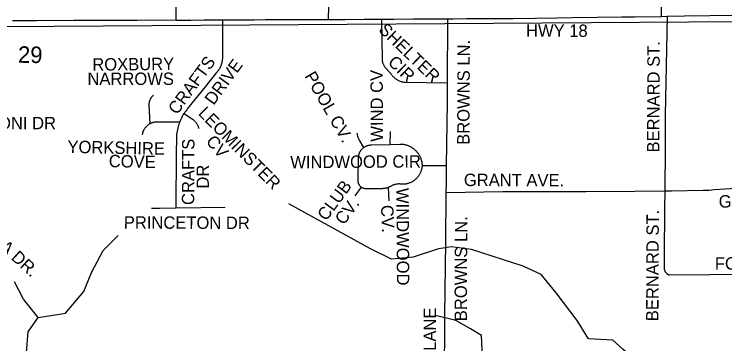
# Model space of a CAD drawing. Extents: x 1670563 to 1761545, y 515755 to 578944.
# Drawn here: x 1699015 to 1703320, y 542198 to 544193 of the extents above; entities that cross this region are included whole.
import ezdxf

# ---------------------------------------------------------------- set-up
doc = ezdxf.new("R2010")
doc.units = 0
for name, color, linetype in [('5_sectionlines', 7, 'Continuous'), ('62_text', 7, 'Continuous'), ('SHP_LINE', 7, 'Continuous'), ('STREETCL', 7, 'Continuous'), ('STRNAMES', 7, 'Continuous')]:
    doc.layers.add(name, color=color, linetype=linetype)

msp = doc.modelspace()

# ---------------------------------------------------------------- linework, layer by layer
at = {"layer": '5_sectionlines'}
msp.add_lwpolyline([(1685823.9, 543970.2), (1688486.3, 544044.1), (1693687.1, 544103.2), (1698961.5, 544118.1), (1704285.9, 544155), (1709574.3, 544171.9), (1714958.5, 544246.7), (1716656.1, 544265.6)], dxfattribs=at)
at = {"layer": 'SHP_LINE'}
for points in [[(1703132, 541701), (1703038, 541891), (1702884, 542008), (1702704, 542164), (1702642, 542221), (1702494, 542228), (1702426, 542339), (1702298, 542507), (1702207, 542618), (1702098, 542669), (1701785, 542769), (1701665, 542785), (1701585, 542773), (1701433, 542722), (1701301, 542710), (1701174, 542773), (1700679, 543046)], [(1699159, 542357), (1699326, 542383), (1699436, 542514), (1699483, 542630), (1699553, 542763), (1699644, 542854)], [(1699159, 542357), (1699072, 542468), (1699017, 542574)], [(1699089, 542146), (1699100, 542270), (1699159, 542357)], [(1703132, 541701), (1702909, 541693), (1702721, 541679), (1702551, 541695), (1702360, 541726), (1702102, 541870), (1701894, 541957), (1701856, 542029), (1701847, 542248), (1701779, 542288), (1701690, 542340), (1701567, 542369)]]:
    msp.add_lwpolyline(points, dxfattribs=at)
at = {"layer": 'STREETCL'}
for points in [[(1699995.7, 544157.9), (1700000.4, 544502.6)], [(1700924.6, 544497.9), (1700916.5, 544161.1)], [(1702936.8, 544180.2), (1702934.9, 544370.2)], [(1700276.5, 544158.8), (1700468.9, 544159.8), (1700537.8, 544160.3), (1700718.1, 544160.3), (1700806.7, 544160.7), (1700916.5, 544161.1)], [(1700916.5, 544161.1), (1701022.8, 544161.6), (1701134.4, 544163.2), (1701240.4, 544163.2)], [(1701240.4, 544163.2), (1701314, 544163.2), (1701434.1, 544164.8), (1701642.4, 544165.5)], [(1701240.4, 544163.2), (1701243.7, 543921.7), (1701243.9, 543918.6), (1701244.2, 543915.6), (1701244.7, 543912.6), (1701245.2, 543909.6), (1701245.8, 543906.6), (1701246.5, 543903.7), (1701247.3, 543900.7), (1701248.2, 543897.8), (1701249.2, 543895), (1701250.3, 543892.1), (1701251.5, 543889.3), (1701252.8, 543886.6), (1701254.2, 543883.9), (1701255.7, 543881.2), (1701257.2, 543878.6), (1701258.9, 543876), (1701260.6, 543873.5), (1701262.4, 543871.1), (1701264.3, 543868.7), (1701266.3, 543866.4), (1701268.4, 543864.2), (1701302.6, 543825.9), (1701304.9, 543822.9), (1701307.3, 543819.9), (1701309.8, 543817.1), (1701312.4, 543814.3), (1701315.1, 543811.7), (1701317.9, 543809.1), (1701320.8, 543806.7), (1701323.8, 543804.3), (1701326.8, 543802), (1701329.9, 543799.9), (1701333.1, 543797.8), (1701336.3, 543795.9), (1701339.7, 543794.1), (1701343, 543792.4), (1701346.5, 543790.8), (1701350, 543789.3), (1701353.5, 543788), (1701357.1, 543786.7), (1701360.7, 543785.6), (1701364.4, 543784.7), (1701368.1, 543783.8), (1701371.8, 543783.1), (1701375.5, 543782.5), (1701379.3, 543782.1), (1701640, 543778.4)], [(1701640, 543778.4), (1701642.4, 544165.5)], [(1701642.4, 544165.5), (1701675.2, 544165.6), (1701754.8, 544166.5), (1702037.3, 544166.8), (1702305.5, 544170.4), (1702396.9, 544172.5), (1702695.5, 544177), (1702775.1, 544177.8), (1702936.8, 544180.2)], [(1702936.8, 544180.2), (1702970.5, 544180.7)], [(1702970.5, 544180.7), (1702959.9, 543583), (1702959.9, 543386.1), (1702956.8, 543121.4)], [(1702970.5, 544180.7), (1703076.9, 544182.3), (1703384.5, 544188.1), (1703434.5, 544188.3)], [(1699004.2, 544155.1), (1699101.2, 544155.6), (1699150.8, 544156), (1699376.4, 544156.4), (1699506, 544157.2), (1699759.8, 544156.9), (1699836.1, 544158.2), (1699995.7, 544157.9)], [(1699995.7, 544157.9), (1700084.6, 544157.8), (1700162.9, 544158.2), (1700276.5, 544158.8)], [(1700276.5, 544158.8), (1700276.5, 543927.6), (1700276.2, 543922.8), (1700275.8, 543917.9), (1700275.2, 543913.2), (1700274.4, 543908.4), (1700273.5, 543903.7), (1700272.4, 543899), (1700271.2, 543894.3), (1700269.7, 543889.7), (1700268.2, 543885.1), (1700266.4, 543880.6), (1700264.5, 543876.2), (1700262.5, 543871.8), (1700260.3, 543867.5), (1700257.9, 543863.3), (1700255.4, 543859.2), (1700252.8, 543855.1), (1700250, 543851.2), (1700247.1, 543847.4), (1700244.1, 543843.6), (1700240.9, 543840), (1700172.1, 543752.8), (1700065.7, 543621.8), (1700060, 543614.6), (1700054.5, 543607.2), (1700049.3, 543599.6), (1700044.3, 543591.9)], [(1701634.7, 543276.5), (1701639.3, 543659.7), (1701640, 543778.4)], [(1699838.3, 543530.5), (1699832.2, 543642.1), (1699832.2, 543645), (1699832.3, 543647.8), (1699832.5, 543650.7), (1699832.8, 543653.5), (1699833.2, 543656.3), (1699833.7, 543659.1), (1699834.3, 543661.9), (1699835, 543664.7), (1699835.8, 543667.5), (1699836.6, 543670.2), (1699837.6, 543672.9), (1699838.7, 543675.5), (1699839.8, 543678.1), (1699841, 543680.7), (1699842.3, 543683.3), (1699843.7, 543685.7), (1699845.2, 543688.2), (1699846.8, 543690.6), (1699848.4, 543692.9), (1699850.2, 543695.2), (1699852, 543697.4), (1699853.8, 543699.6), (1699855.8, 543701.7), (1699857.8, 543703.7)], [(1700018.7, 543540.6), (1700022.3, 543549.5), (1700026.1, 543558.3), (1700030.3, 543566.9), (1700034.7, 543575.4), (1700039.3, 543583.7), (1700044.3, 543591.9)], [(1700044.3, 543591.9), (1700096.1, 543557.4), (1700098.8, 543555.3), (1700101.4, 543553.1), (1700103.9, 543550.8), (1700106.4, 543548.5), (1700108.8, 543546), (1700111.1, 543543.5), (1700113.3, 543540.9), (1700115.4, 543538.2), (1700117.4, 543535.4), (1700119.3, 543532.6), (1700121.2, 543529.7), (1700122.9, 543526.8), (1700124.6, 543523.8), (1700126.1, 543520.7), (1700127.5, 543517.6), (1700128.8, 543514.5), (1700130.1, 543511.3), (1700131.2, 543508.1), (1700132.2, 543504.8), (1700133, 543501.5)], [(1699838.3, 543530.5), (1699835.6, 543529.1), (1699832.9, 543527.6), (1699830.3, 543525.9), (1699827.7, 543524.2), (1699825.2, 543522.4), (1699822.8, 543520.5), (1699820.4, 543518.5), (1699818.1, 543516.5), (1699815.9, 543514.3), (1699813.7, 543512.1), (1699811.7, 543509.8), (1699809.7, 543507.5), (1699807.8, 543505), (1699805.9, 543502.6), (1699804.2, 543500), (1699802.6, 543497.4), (1699801, 543494.7), (1699799.6, 543492), (1699798.2, 543489.2), (1699796.9, 543486.4), (1699795.8, 543483.6), (1699794.7, 543480.7), (1699793.7, 543477.7), (1699792.9, 543474.8), (1699792.1, 543471.8), (1699791.5, 543468.7), (1699790.9, 543465.7), (1699790.5, 543462.7)], [(1700018.7, 543540.6), (1699867.3, 543539.4), (1699864.3, 543539), (1699861.3, 543538.4), (1699858.3, 543537.8), (1699855.3, 543537.1), (1699852.4, 543536.2), (1699849.5, 543535.3), (1699846.7, 543534.2), (1699843.8, 543533.1), (1699841.1, 543531.9), (1699838.3, 543530.5)], [(1699996.3, 543019.4), (1699998.4, 543356.8), (1699999.3, 543438.9), (1699999.6, 543448.4), (1700000.2, 543457.8), (1700001, 543467.2), (1700002.2, 543476.6), (1700003.7, 543486), (1700005.4, 543495.3), (1700007.5, 543504.5), (1700009.9, 543513.7), (1700012.5, 543522.8), (1700015.5, 543531.8), (1700018.7, 543540.6)], [(1701134.1, 543386.7), (1701107, 543431.3), (1701105.4, 543434.1), (1701103.8, 543436.9), (1701102.4, 543439.8), (1701101.1, 543442.8), (1701099.8, 543445.7), (1701098.7, 543448.7), (1701097.6, 543451.8), (1701096.7, 543454.8), (1701095.9, 543458), (1701095.1, 543461.1), (1701094.5, 543464.2), (1701094, 543467.4), (1701093.6, 543470.6), (1701093.2, 543473.8)], [(1701293.2, 543482.5), (1701291.7, 543403.9)], [(1701134.1, 543386.7), (1701131.8, 543385.1), (1701129.5, 543383.4), (1701127.3, 543381.6), (1701125.2, 543379.8), (1701123.1, 543377.9), (1701121.1, 543375.9), (1701119.2, 543373.8), (1701117.3, 543371.7), (1701115.5, 543369.5), (1701113.8, 543367.3), (1701112.2, 543365), (1701110.7, 543362.6), (1701109.2, 543360.2), (1701107.8, 543357.8), (1701106.5, 543355.3), (1701105.3, 543352.7), (1701104.2, 543350.1), (1701103.2, 543347.5), (1701102.3, 543344.8), (1701101.4, 543342.2), (1701100.7, 543339.4), (1701100, 543336.7), (1701099.5, 543333.9), (1701097, 543185.3), (1701097, 543183.7), (1701097, 543182.1), (1701097.2, 543180.5), (1701097.3, 543179), (1701097.5, 543177.4), (1701097.8, 543175.8), (1701098.2, 543174.3), (1701098.5, 543172.7), (1701099, 543171.2), (1701099.5, 543169.7), (1701100, 543168.2), (1701100.6, 543166.7), (1701101.3, 543165.2), (1701102, 543163.8), (1701102.7, 543162.4), (1701103.5, 543161), (1701104.3, 543159.7), (1701105.2, 543158.4), (1701106.2, 543157.1), (1701107.1, 543155.8), (1701108.2, 543154.6), (1701109.2, 543153.4), (1701110.3, 543152.3), (1701111.5, 543151.2), (1701112.7, 543150.1), (1701113.9, 543149.1), (1701115.1, 543148.1), (1701116.4, 543147.2)], [(1701291.8, 543402.6), (1701177, 543400.1), (1701174.3, 543400), (1701171.6, 543399.8), (1701169, 543399.5), (1701166.3, 543399.2), (1701163.7, 543398.7), (1701161, 543398.2), (1701158.4, 543397.5), (1701155.9, 543396.8), (1701153.3, 543396), (1701150.8, 543395.1), (1701148.3, 543394.2), (1701145.8, 543393.1), (1701143.4, 543392), (1701141, 543390.8), (1701138.7, 543389.5), (1701136.4, 543388.1), (1701134.1, 543386.7)], [(1701488, 543276.5), (1701488.1, 543277.7), (1701487.8, 543282.4), (1701487.3, 543287), (1701486.7, 543291.6), (1701485.9, 543296.2), (1701485, 543300.8), (1701483.9, 543305.3), (1701482.6, 543309.8), (1701481.2, 543314.2), (1701479.6, 543318.6), (1701477.9, 543322.9), (1701476, 543327.2), (1701474, 543331.4), (1701471.9, 543335.5), (1701469.6, 543339.5), (1701467.1, 543343.5), (1701464.6, 543347.4), (1701461.9, 543351.2), (1701459, 543354.9), (1701456.1, 543358.5), (1701453, 543362), (1701449.8, 543365.3), (1701446.5, 543368.6), (1701443.1, 543371.8), (1701439.5, 543374.8), (1701435.9, 543377.7), (1701432.2, 543380.5), (1701428.4, 543383.2), (1701424.4, 543385.7), (1701420.4, 543388.1), (1701416.4, 543390.3), (1701412.2, 543392.4), (1701408, 543394.4), (1701403.7, 543396.2), (1701399.4, 543397.8), (1701395, 543399.4), (1701390.5, 543400.7), (1701386, 543401.9), (1701381.5, 543403), (1701376.9, 543403.9), (1701351.9, 543403.9), (1701291.8, 543402.6)], [(1701283.6, 543146.5), (1701287, 543147.9), (1701290.3, 543149.4), (1701293.6, 543151), (1701296.9, 543152.8), (1701300.1, 543154.6), (1701303.2, 543156.6), (1701306.4, 543158.1), (1701309.7, 543159.6), (1701313.1, 543160.9), (1701316.4, 543162.1), (1701319.9, 543163.2), (1701323.3, 543164.2), (1701326.8, 543165.1), (1701330.3, 543165.8), (1701333.9, 543166.5), (1701337.4, 543167), (1701341, 543167.4), (1701344.6, 543167.7), (1701348.2, 543167.8), (1701352.2, 543167.1), (1701356.2, 543166.6), (1701360.3, 543166.2), (1701364.4, 543166), (1701368.4, 543165.9), (1701372.5, 543165.9), (1701376.6, 543166.1), (1701380.7, 543166.4), (1701384.7, 543166.8), (1701388.8, 543167.4), (1701392.8, 543168.2), (1701396.8, 543169), (1701400.7, 543170), (1701404.6, 543171.2), (1701408.5, 543172.4), (1701412.3, 543173.8), (1701416.1, 543175.4), (1701419.8, 543177), (1701423.5, 543178.8), (1701427.1, 543180.7), (1701430.6, 543182.8), (1701434.1, 543184.9), (1701437.5, 543187.2), (1701440.8, 543189.6), (1701444, 543192.1), (1701447.2, 543194.7), (1701450.2, 543197.4), (1701453.1, 543200.3), (1701456, 543203.2), (1701458.7, 543206.2), (1701461.4, 543209.3), (1701463.9, 543212.5), (1701466.3, 543215.8), (1701468.6, 543219.1), (1701470.8, 543222.6), (1701472.9, 543226.1), (1701474.9, 543229.7), (1701476.7, 543233.3), (1701478.4, 543237), (1701479.9, 543240.8), (1701481.4, 543244.6), (1701482.7, 543248.5), (1701483.9, 543252.4), (1701484.9, 543256.3), (1701485.8, 543260.3), (1701486.6, 543264.3), (1701487.2, 543268.4), (1701487.7, 543272.4), (1701488, 543276.5)], [(1701488, 543276.5), (1701634.7, 543276.5)], [(1701632.8, 543111.8), (1701633.4, 543175.4), (1701634.7, 543276.5)], [(1701116.4, 543147.2), (1701078.2, 543092.9)], [(1701116.4, 543147.2), (1701117.7, 543146.3), (1701119, 543145.5), (1701120.3, 543144.7), (1701121.7, 543144), (1701123, 543143.3), (1701124.4, 543142.7), (1701125.9, 543142.1), (1701127.3, 543141.5), (1701128.8, 543141), (1701130.2, 543140.6), (1701131.7, 543140.2), (1701133.2, 543139.9), (1701134.7, 543139.6), (1701136.2, 543139.3), (1701137.8, 543139.1), (1701139.3, 543139), (1701140.8, 543138.9), (1701142.4, 543138.9), (1701143.9, 543138.9), (1701145.4, 543139), (1701147, 543139.1), (1701241.9, 543139.1), (1701245.5, 543139.1), (1701249, 543139.2), (1701252.6, 543139.4), (1701256.1, 543139.7), (1701259.6, 543140.1), (1701263.1, 543140.7), (1701266.6, 543141.4), (1701270.1, 543142.2), (1701273.5, 543143.1), (1701276.9, 543144.1), (1701280.2, 543145.2), (1701283.6, 543146.5)], [(1701286.9, 543064.2), (1701283.6, 543146.5)], [(1703593.7, 543137), (1703447.2, 543138.3), (1703384.3, 543137.7), (1703321.3, 543134.9), (1703258.6, 543129.9), (1703241.2, 543128.2), (1703223.7, 543127), (1703206.3, 543126.5), (1703188.8, 543126.6), (1702997.2, 543121.5), (1702956.8, 543121.4)], [(1701621.9, 541968.7), (1701624.6, 542371.1), (1701629.6, 542814), (1701632.8, 543111.8)], [(1702956.8, 543121.4), (1702774.9, 543120.7), (1702477.9, 543118.2), (1701975.8, 543117.4), (1701632.8, 543111.8)], [(1702956.8, 543121.4), (1702955.7, 543020.8), (1702952.3, 542729.6), (1702952.3, 542658.7), (1702952.3, 542657.2), (1702952.4, 542655.6), (1702952.5, 542654.1), (1702952.7, 542652.6), (1702953, 542651.1), (1702953.2, 542649.6), (1702953.6, 542648.1), (1702953.9, 542646.6), (1702954.4, 542645.2), (1702954.9, 542643.7), (1702955.4, 542642.3), (1702956, 542640.8), (1702956.6, 542639.5), (1702957.2, 542638.1), (1702958, 542636.7), (1702958.7, 542635.4), (1702959.5, 542634.1), (1702960.4, 542632.8), (1702961.3, 542631.6)], [(1699996.3, 543019.4), (1699895.1, 543018.2), (1699845.8, 543016.3)], [(1700292.4, 543023), (1699996.3, 543019.4)], [(1702961.3, 542631.6), (1702962.2, 542630.4), (1702963.2, 542629.2), (1702964.2, 542628), (1702965.2, 542626.9), (1702966.3, 542625.8), (1702967.4, 542624.8), (1702968.6, 542623.8), (1702969.8, 542622.8), (1702971, 542621.9), (1702972.2, 542621), (1702973.5, 542620.2), (1702974.8, 542619.4), (1702976.1, 542618.6), (1702977.5, 542617.9), (1702978.9, 542617.3), (1702980.3, 542616.7), (1702981.7, 542616.1), (1702983.1, 542615.6), (1702984.6, 542615.1), (1703479.4, 542619.3), (1704023.1, 542623.5), (1704274.2, 542624.5)]]:
    msp.add_lwpolyline(points, dxfattribs=at)

# ---------------------------------------------------------------- texts
at = {"layer": '62_text'}
msp.add_text('29', height=100, rotation=358.9311, dxfattribs=at).set_placement((1699036.8, 543899.4))
at = {"layer": 'STRNAMES'}
for s, rotation, p in [('SHELTER ', 316.1354, (1701217.6, 544092.9)), ('HWY 18', 359.778, (1702116, 544057)), ('BROWNS LN.', 89.778, (1701773.4, 543402.4)), ('BERNARD ST.', 89.778, (1702923.8, 543356)), ('ROXBURY', 0.4529, (1699488.3, 543851.5)), ('CRAFTS ', 53.8655, (1700001.8, 543580)), ('DRIVE', 53.8655, (1700223, 543638.2)), ('CIR', 316.1354, (1701273.8, 543896.4)), ('NARROWS', 359.9918, (1699458.7, 543765)), ('POOL CV.', 299.8454, (1700771.1, 543819.4)), ('WIND CV', 90.3505, (1701250.2, 543421.9)), ('LEOMINSTER', 314.6599, (1700124.9, 543589.1)), ('YORKSHIRE', 358.827, (1699336.9, 543354)), ('CRAFTS ', 89.778, (1700105.6, 543038.2)), ('CV', 309.7847, (1700172.3, 543422)), ('COVE', 358.827, (1699587.4, 543267.5)), ('WINDWOOD CIR', 0.3505, (1700687.9, 543260.3)), ('DR', 89.778, (1700194.4, 543137.4)), ('GRANT AVE.', 359.778, (1701739.3, 543153.1)), ('CLUB ', 53.6098, (1700905.6, 542937.4)), ('WINDWOOD', 270.3505, (1701330.3, 543141.4)), ('SEQUOIA DR.', 317.4932, (1698634.1, 543041.5)), ('GRANT AVE.', 359.778, (1703283.5, 543022.9)), ('CV.', 53.6098, (1701012.4, 542913)), ('CV.', 272.2584, (1701237.2, 543037.2)), ('BERNARD ST.', 89.778, (1702918.3, 542334.9)), ('PRINCETON DR', 359.778, (1699678.8, 542895.6)), ('BROWNS LN.', 89.778, (1701757.6, 542334.8)), ('FOWLER AVE.', 359.778, (1703260.2, 542647.6)), ('BROWNS LANE', 89.7723, (1701568.4, 541676.5))]:
    msp.add_text(s, height=75, rotation=rotation, dxfattribs=at).set_placement(p)
msp.add_text('SHOSHONI DR', height=75, dxfattribs=at).set_placement((1698560.3, 543496.8))

doc.saveas('drawing.dxf')
